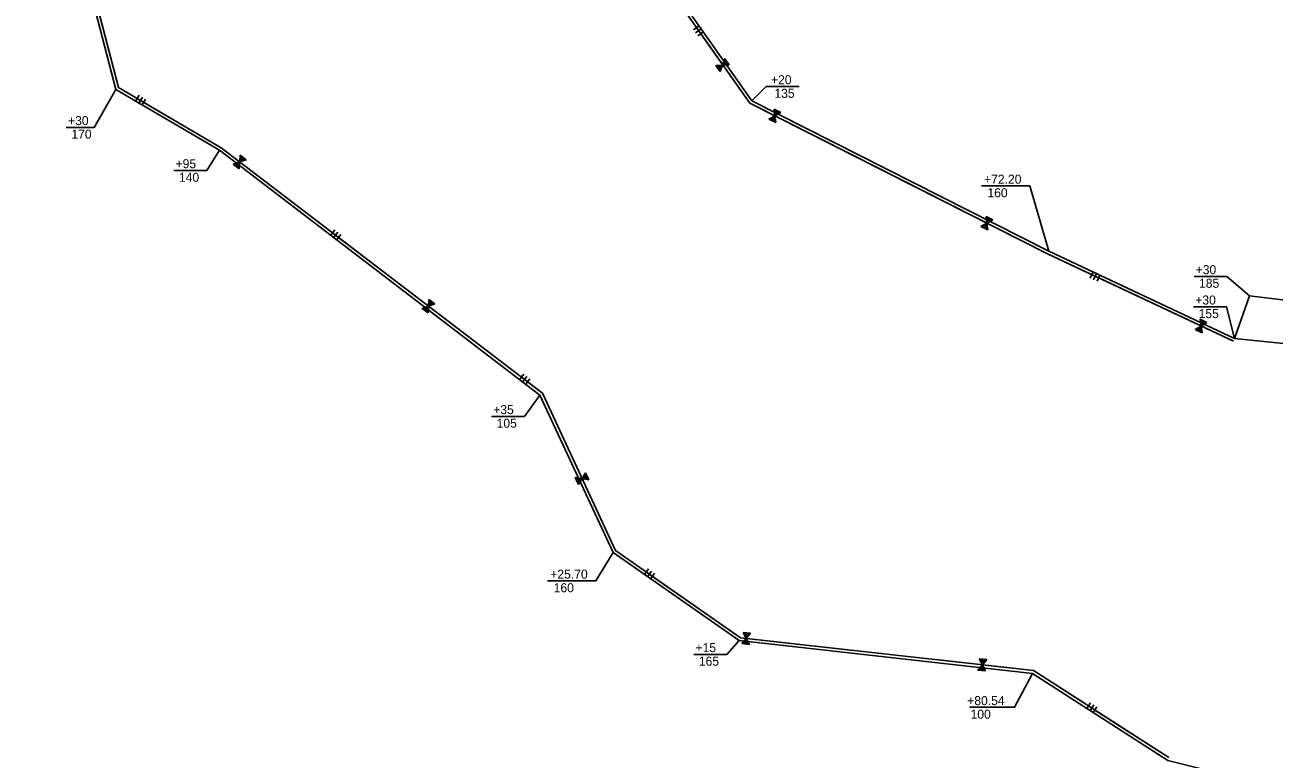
# Model space of a CAD drawing. Extents: x 979729 to 993523, y 1834148 to 1845433.
# Drawn here: x 980605 to 981433, y 1838364 to 1838851 of the extents above; entities that cross this region are included whole.
import ezdxf

# ---------------------------------------------------------------- set-up
doc = ezdxf.new("R2010")
doc.units = 0
for name, color, linetype in [('42', 7, 'Continuous'), ('51', 7, 'Continuous'), ('53', 7, 'Continuous'), ('R_Draft', 7, 'Continuous')]:
    doc.layers.add(name, color=color, linetype=linetype)

msp = doc.modelspace()

# ---------------------------------------------------------------- linework, layer by layer
at = {"layer": '42'}
for p, q in [((980602.52, 1839056.31), (980666.52, 1838809.33)), ((980948.94, 1838992.15), (981085.01, 1838798.93)), ((981051.76, 1838850.49), (981047.67, 1838847.61)), ((981053.2, 1838848.44), (981049.11, 1838845.57)), ((981054.64, 1838846.4), (981050.55, 1838843.52)), ((981062.45, 1838824.02), (981066.96, 1838824.14)), ((981062.53, 1838824.01), (981062.51, 1838823.95)), ((981062.79, 1838824), (981062.68, 1838823.7)), ((981063.07, 1838824.02), (981062.85, 1838823.46)), ((981063.33, 1838824.01), (981063.02, 1838823.21)), ((981063.61, 1838824.04), (981063.2, 1838822.96)), ((981063.89, 1838824.06), (981063.37, 1838822.72)), ((981064.15, 1838824.05), (981063.54, 1838822.47)), ((981064.39, 1838823.98), (981063.78, 1838822.38)), ((981064.68, 1838824.04), (981063.89, 1838821.98)), ((981064.95, 1838824.02), (981064.06, 1838821.74)), ((981065.24, 1838824.08), (981064.24, 1838821.49)), ((981065.49, 1838824.04), (981064.41, 1838821.24)), ((981065.78, 1838824.09), (981064.58, 1838821)), ((981066.04, 1838824.08), (981064.75, 1838820.75)), ((981066.32, 1838824.1), (981064.93, 1838820.51)), ((981066.57, 1838824.06), (981065.1, 1838820.26)), ((981066.86, 1838824.12), (981065.27, 1838820.02)), ((981066.96, 1838824.14), (981065.33, 1838819.93)), ((981068.58, 1838828.34), (981066.96, 1838824.14)), ((981066.96, 1838824.14), (981071.46, 1838824.25)), ((981067.01, 1838824.22), (981071.41, 1838824.33)), ((981067.16, 1838824.48), (981071.23, 1838824.58)), ((981067.21, 1838824.73), (981071.06, 1838824.83)), ((981067.32, 1838824.98), (981070.89, 1838825.07)), ((981067.4, 1838825.23), (981070.71, 1838825.32)), ((981067.55, 1838825.49), (981070.54, 1838825.56)), ((981067.6, 1838825.74), (981070.37, 1838825.81)), ((981067.74, 1838825.99), (981070.2, 1838826.05)), ((981067.82, 1838826.24), (981070.02, 1838826.3)), ((981067.97, 1838826.5), (981069.68, 1838826.54)), ((981067.99, 1838826.75), (981069.68, 1838826.79)), ((981068.07, 1838827), (981069.5, 1838827.04)), ((981068.18, 1838827.25), (981069.33, 1838827.28)), ((981068.3, 1838827.51), (981069.16, 1838827.53)), ((981068.38, 1838827.76), (981068.98, 1838827.77)), ((981068.5, 1838828.01), (981068.81, 1838828.02)), ((981068.57, 1838828.26), (981068.64, 1838828.27)), ((980666.52, 1838809.33), (980734.62, 1838769.4)), ((980680.29, 1838804.15), (980677.76, 1838799.84)), ((980682.45, 1838802.89), (980679.92, 1838798.57)), ((980684.61, 1838801.62), (980682.08, 1838797.31)), ((981085.01, 1838798.93), (981282.34, 1838698.99)), ((981097.77, 1838788.27), (981101.7, 1838790.48)), ((981097.85, 1838788.29), (981097.85, 1838788.22)), ((981098.09, 1838788.4), (981098.12, 1838788.09)), ((981098.32, 1838788.56), (981098.39, 1838787.95)), ((981098.56, 1838788.67), (981098.66, 1838787.82)), ((981098.79, 1838788.82), (981098.93, 1838787.68)), ((981099.02, 1838788.97), (981099.19, 1838787.55)), ((981099.26, 1838789.09), (981099.46, 1838787.41)), ((981099.51, 1838789.14), (981099.71, 1838787.44)), ((981099.74, 1838789.33), (981100, 1838787.14)), ((981099.98, 1838789.44), (981100.27, 1838787)), ((981100.2, 1838789.62), (981100.53, 1838786.87)), ((981100.45, 1838789.7), (981100.8, 1838786.73)), ((981100.68, 1838789.89), (981101.07, 1838786.6)), ((981100.91, 1838790), (981101.34, 1838786.46)), ((981101.15, 1838790.15), (981101.61, 1838786.32)), ((981101.16, 1838794.96), (981101.7, 1838790.48)), ((981101.19, 1838794.88), (981101.24, 1838794.92)), ((981101.24, 1838794.62), (981101.51, 1838794.78)), ((981101.25, 1838794.35), (981101.78, 1838794.64)), ((981101.3, 1838794.09), (981102.05, 1838794.51)), ((981101.32, 1838793.81), (981102.31, 1838794.37)), ((981101.33, 1838793.53), (981102.58, 1838794.24)), ((981101.38, 1838793.27), (981102.85, 1838794.1)), ((981101.39, 1838790.24), (981101.87, 1838786.19)), ((981101.47, 1838792.75), (981103.39, 1838793.83)), ((981101.49, 1838793.04), (981102.97, 1838793.88)), ((981101.51, 1838792.2), (981103.92, 1838793.56)), ((981101.52, 1838792.49), (981103.66, 1838793.69)), ((981101.57, 1838791.66), (981104.46, 1838793.29)), ((981101.58, 1838791.95), (981104.19, 1838793.42)), ((981101.62, 1838791.4), (981104.73, 1838793.15)), ((981101.62, 1838790.42), (981102.14, 1838786.05)), ((981101.64, 1838791.12), (981104.99, 1838793.02)), ((981101.7, 1838790.58), (981105.53, 1838792.74)), ((981101.7, 1838790.48), (981105.62, 1838792.7)), ((981101.7, 1838790.48), (981102.23, 1838786.01)), ((981101.71, 1838790.88), (981105.26, 1838792.88)), ((980734.62, 1838769.4), (980947.56, 1838606.58)), ((980747.27, 1838764.45), (980746.98, 1838759.95)), ((980747.07, 1838761.12), (980750.21, 1838762.2)), ((980747.11, 1838761.67), (980749.73, 1838762.56)), ((980747.14, 1838761.41), (980749.97, 1838762.38)), ((980747.17, 1838762.21), (980749.25, 1838762.93)), ((980747.17, 1838761.95), (980749.49, 1838762.75)), ((980747.18, 1838763.01), (980748.54, 1838763.48)), ((980747.18, 1838762.75), (980748.78, 1838763.29)), ((980747.21, 1838763.29), (980748.3, 1838763.66)), ((980747.24, 1838762.5), (980748.86, 1838763.06)), ((980747.25, 1838763.83), (980747.82, 1838764.02)), ((980747.25, 1838763.56), (980748.06, 1838763.84)), ((980747.28, 1838764.37), (980747.34, 1838764.39)), ((980747.28, 1838764.1), (980747.58, 1838764.21)), ((980742.71, 1838758.49), (980746.98, 1838759.95)), ((980742.79, 1838758.5), (980742.79, 1838758.43)), ((980743.05, 1838758.56), (980743.03, 1838758.25)), ((980743.3, 1838758.67), (980743.27, 1838758.07)), ((980743.56, 1838758.74), (980743.5, 1838757.88)), ((980743.82, 1838758.85), (980743.74, 1838757.7)), ((980744.07, 1838758.95), (980743.98, 1838757.52)), ((980744.33, 1838759.02), (980744.22, 1838757.34)), ((980744.58, 1838759.02), (980744.47, 1838757.32)), ((980744.84, 1838759.17), (980744.7, 1838756.97)), ((980745.1, 1838759.24), (980744.94, 1838756.79)), ((980745.35, 1838759.37), (980745.18, 1838756.61)), ((980745.61, 1838759.41), (980745.41, 1838756.42)), ((980745.87, 1838759.55), (980745.65, 1838756.24)), ((980746.12, 1838759.61), (980745.89, 1838756.06)), ((980746.38, 1838759.72), (980746.13, 1838755.88)), ((980746.63, 1838759.76), (980746.37, 1838755.69)), ((980746.89, 1838759.9), (980746.61, 1838755.51)), ((980746.98, 1838759.95), (980746.69, 1838755.45)), ((980746.98, 1838759.95), (980751.24, 1838761.41)), ((980747, 1838760.04), (980751.16, 1838761.47)), ((980747.04, 1838760.58), (980750.68, 1838761.83)), ((980747.07, 1838760.33), (980750.92, 1838761.65)), ((980747.08, 1838760.86), (980750.45, 1838762.02)), ((981241.67, 1838723.8), (981242.2, 1838719.32)), ((981241.69, 1838723.72), (981241.75, 1838723.75)), ((981241.74, 1838723.46), (981242.02, 1838723.62)), ((981241.76, 1838723.18), (981242.29, 1838723.48)), ((981241.81, 1838722.93), (981242.55, 1838723.35)), ((981241.82, 1838722.65), (981242.82, 1838723.21)), ((981241.84, 1838722.37), (981243.09, 1838723.08)), ((981241.89, 1838722.11), (981243.36, 1838722.94)), ((981241.98, 1838721.58), (981243.89, 1838722.67)), ((981241.99, 1838721.88), (981243.48, 1838722.72)), ((981242.02, 1838721.03), (981244.43, 1838722.4)), ((981242.03, 1838721.33), (981244.16, 1838722.53)), ((981242.08, 1838720.5), (981244.97, 1838722.12)), ((981242.09, 1838720.79), (981244.7, 1838722.26)), ((981242.13, 1838720.24), (981245.23, 1838721.99)), ((981242.15, 1838719.96), (981245.5, 1838721.85)), ((981242.2, 1838719.32), (981246.13, 1838721.54)), ((981242.21, 1838719.42), (981246.04, 1838721.58)), ((981242.22, 1838719.71), (981245.77, 1838721.72)), ((980810.06, 1838714.86), (980807.03, 1838710.89)), ((980812.05, 1838713.34), (980809.01, 1838709.37)), ((981238.28, 1838717.11), (981242.2, 1838719.32)), ((981238.35, 1838717.13), (981238.36, 1838717.06)), ((981238.59, 1838717.24), (981238.63, 1838716.93)), ((981238.82, 1838717.39), (981238.9, 1838716.79)), ((981239.06, 1838717.51), (981239.17, 1838716.66)), ((981239.3, 1838717.66), (981239.43, 1838716.52)), ((981239.53, 1838717.81), (981239.7, 1838716.38)), ((981239.77, 1838717.93), (981239.97, 1838716.25)), ((981240.01, 1838717.97), (981240.22, 1838716.28)), ((981240.24, 1838718.16), (981240.51, 1838715.98)), ((981240.48, 1838718.28), (981240.77, 1838715.84)), ((981240.71, 1838718.46), (981241.04, 1838715.71)), ((981240.95, 1838718.54), (981241.31, 1838715.57)), ((981241.18, 1838718.72), (981241.58, 1838715.43)), ((981241.42, 1838718.84), (981241.85, 1838715.3)), ((981241.66, 1838718.99), (981242.11, 1838715.16)), ((981241.9, 1838719.08), (981242.38, 1838715.03)), ((981242.13, 1838719.26), (981242.65, 1838714.89)), ((981242.2, 1838719.32), (981242.74, 1838714.85)), ((980814.03, 1838711.82), (980811, 1838707.85)), ((981282.39, 1838698.97), (981405.75, 1838640.98)), ((981312.82, 1838687.43), (981310.7, 1838682.9)), ((981315.09, 1838686.36), (981312.96, 1838681.84)), ((981317.35, 1838685.3), (981315.22, 1838680.77)), ((980867.83, 1838662.82), (980872.1, 1838664.28)), ((980867.91, 1838662.83), (980867.91, 1838662.76)), ((980868.17, 1838662.9), (980868.14, 1838662.58)), ((980868.42, 1838663.01), (980868.38, 1838662.4)), ((980868.68, 1838663.07), (980868.62, 1838662.22)), ((980868.93, 1838663.18), (980868.86, 1838662.03)), ((980869.19, 1838663.29), (980869.1, 1838661.85)), ((980869.45, 1838663.36), (980869.34, 1838661.67)), ((980869.7, 1838663.36), (980869.59, 1838661.65)), ((980869.96, 1838663.5), (980869.82, 1838661.3)), ((980870.21, 1838663.57), (980870.05, 1838661.12)), ((980870.47, 1838663.71), (980870.29, 1838660.94)), ((980870.73, 1838663.75), (980870.53, 1838660.76)), ((980870.98, 1838663.88), (980870.77, 1838660.57)), ((980871.24, 1838663.95), (980871.01, 1838660.39)), ((980871.5, 1838664.06), (980871.25, 1838660.21)), ((980871.75, 1838664.1), (980871.49, 1838660.03)), ((980872.01, 1838664.23), (980871.72, 1838659.85)), ((980872.1, 1838664.28), (980871.8, 1838659.78)), ((980872.39, 1838668.78), (980872.1, 1838664.28)), ((980872.1, 1838664.28), (980876.36, 1838665.74)), ((980872.12, 1838664.38), (980876.28, 1838665.8)), ((980872.16, 1838664.92), (980875.8, 1838666.17)), ((980872.18, 1838664.66), (980876.04, 1838665.99)), ((980872.19, 1838665.46), (980875.33, 1838666.53)), ((980872.19, 1838665.2), (980875.56, 1838666.35)), ((980872.23, 1838666), (980874.85, 1838666.9)), ((980872.25, 1838665.74), (980875.09, 1838666.71)), ((980872.29, 1838667.34), (980873.65, 1838667.81)), ((980872.29, 1838666.55), (980874.37, 1838667.26)), ((980872.29, 1838666.29), (980874.61, 1838667.08)), ((980872.3, 1838667.08), (980873.89, 1838667.63)), ((980872.33, 1838667.62), (980873.42, 1838667.99)), ((980872.36, 1838668.16), (980872.94, 1838668.36)), ((980872.36, 1838666.84), (980873.97, 1838667.39)), ((980872.37, 1838667.9), (980873.18, 1838668.18)), ((980872.4, 1838668.7), (980872.46, 1838668.72)), ((980872.4, 1838668.44), (980872.7, 1838668.54)), ((981383.49, 1838655.59), (981384.16, 1838651.13)), ((981383.52, 1838655.52), (981383.58, 1838655.55)), ((981383.58, 1838655.26), (981383.85, 1838655.42)), ((981383.6, 1838654.98), (981384.12, 1838655.29)), ((981383.66, 1838654.72), (981384.39, 1838655.17)), ((981383.68, 1838654.45), (981384.67, 1838655.04)), ((981383.71, 1838654.17), (981384.94, 1838654.91)), ((981383.76, 1838653.91), (981385.21, 1838654.78)), ((981383.87, 1838653.39), (981385.75, 1838654.53)), ((981383.88, 1838653.69), (981385.34, 1838654.57)), ((981380.3, 1838648.8), (981384.16, 1838651.13)), ((981380.38, 1838648.83), (981380.39, 1838648.76)), ((981380.61, 1838648.95), (981380.66, 1838648.63)), ((981380.84, 1838649.11), (981380.93, 1838648.51)), ((981381.08, 1838649.23), (981381.2, 1838648.38)), ((981381.31, 1838649.39), (981381.48, 1838648.25)), ((981381.53, 1838649.54), (981381.75, 1838648.12)), ((981381.77, 1838649.67), (981382.02, 1838648)), ((981382.01, 1838649.72), (981382.27, 1838648.03)), ((981382.24, 1838649.92), (981382.56, 1838647.74)), ((981382.47, 1838650.04), (981382.84, 1838647.61)), ((981382.7, 1838650.23), (981383.11, 1838647.48)), ((981382.94, 1838650.32), (981383.38, 1838647.36)), ((981383.16, 1838650.51), (981383.65, 1838647.23)), ((981383.39, 1838650.63), (981383.92, 1838647.1)), ((981383.62, 1838650.78), (981384.19, 1838646.97)), ((981383.86, 1838650.88), (981384.47, 1838646.85)), ((981383.92, 1838652.84), (981386.3, 1838654.27)), ((981383.93, 1838653.13), (981386.03, 1838654.4)), ((981384.01, 1838652.6), (981386.57, 1838654.14)), ((981384.01, 1838652.3), (981386.84, 1838654.02)), ((981384.06, 1838652.05), (981387.11, 1838653.89)), ((981384.09, 1838651.77), (981387.38, 1838653.76)), ((981384.09, 1838651.07), (981384.74, 1838646.72)), ((981384.16, 1838651.13), (981388.02, 1838653.46)), ((981384.16, 1838651.13), (981384.83, 1838646.67)), ((981384.17, 1838651.53), (981387.66, 1838653.63)), ((981384.17, 1838651.23), (981387.93, 1838653.51)), ((980935.18, 1838619.19), (980932.14, 1838615.22)), ((980937.17, 1838617.68), (980934.13, 1838613.7)), ((980939.15, 1838616.16), (980936.11, 1838612.19)), ((980947.56, 1838606.58), (980995.97, 1838502.17)), ((980969.4, 1838550.57), (980973.85, 1838549.88)), ((980969.47, 1838550.54), (980969.44, 1838550.48)), ((980969.73, 1838550.48), (980969.56, 1838550.21)), ((980970.01, 1838550.46), (980969.69, 1838549.94)), ((980970.26, 1838550.4), (980969.82, 1838549.67)), ((980970.54, 1838550.37), (980969.94, 1838549.39)), ((980970.82, 1838550.35), (980970.07, 1838549.12)), ((980971.08, 1838550.29), (980970.2, 1838548.85)), ((980971.3, 1838550.18), (980970.41, 1838548.72)), ((980971.6, 1838550.18), (980970.45, 1838548.3)), ((980971.85, 1838550.12), (980970.58, 1838548.03)), ((980972.15, 1838550.12), (980970.7, 1838547.76)), ((980972.39, 1838550.04), (980970.83, 1838547.48)), ((980972.68, 1838550.04), (980970.95, 1838547.21)), ((980972.94, 1838549.98), (980971.08, 1838546.94)), ((980973.22, 1838549.96), (980971.21, 1838546.67)), ((980973.46, 1838549.87), (980971.33, 1838546.39)), ((980973.75, 1838549.87), (980971.46, 1838546.12)), ((980973.85, 1838549.88), (980971.5, 1838546.03)), ((980976.2, 1838553.72), (980973.85, 1838549.88)), ((980973.85, 1838549.88), (980978.31, 1838549.19)), ((980973.92, 1838549.95), (980978.26, 1838549.28)), ((980974.11, 1838550.17), (980978.14, 1838549.55)), ((980974.2, 1838550.41), (980978.01, 1838549.82)), ((980974.36, 1838550.64), (980977.89, 1838550.09)), ((980974.48, 1838550.87), (980977.76, 1838550.37)), ((980974.67, 1838551.1), (980977.63, 1838550.64)), ((980974.77, 1838551.34), (980977.51, 1838550.91)), ((980974.96, 1838551.56), (980977.38, 1838551.18)), ((980975.08, 1838551.79), (980977.25, 1838551.46)), ((980975.27, 1838552.02), (980976.96, 1838551.76)), ((980975.33, 1838552.26), (980977, 1838552)), ((980975.45, 1838552.5), (980976.87, 1838552.27)), ((980975.61, 1838552.72), (980976.75, 1838552.55)), ((980975.77, 1838552.95), (980976.62, 1838552.82)), ((980975.89, 1838553.19), (980976.49, 1838553.09)), ((980976.06, 1838553.41), (980976.37, 1838553.37)), ((980976.18, 1838553.65), (980976.24, 1838553.64)), ((980995.97, 1838502.17), (981078.79, 1838444.35)), ((981017.83, 1838489.96), (981014.97, 1838485.86)), ((981019.88, 1838488.53), (981017.02, 1838484.43)), ((981021.93, 1838487.1), (981019.07, 1838483)), ((981080.61, 1838447.92), (981082.68, 1838443.92)), ((981080.66, 1838447.86), (981080.7, 1838447.91)), ((981080.8, 1838447.64), (981081, 1838447.88)), ((981080.91, 1838447.38), (981081.3, 1838447.85)), ((981081.05, 1838447.16), (981081.6, 1838447.81)), ((981081.16, 1838446.9), (981081.9, 1838447.78)), ((981081.27, 1838446.65), (981082.2, 1838447.75)), ((981081.41, 1838446.42), (981082.5, 1838447.71)), ((981081.59, 1838446.25), (981082.69, 1838447.55)), ((981081.67, 1838445.96), (981083.09, 1838447.65)), ((981081.81, 1838445.74), (981083.39, 1838447.61)), ((981081.9, 1838445.46), (981083.69, 1838447.58)), ((981082.06, 1838445.26), (981083.99, 1838447.55)), ((981082.15, 1838444.98), (981084.29, 1838447.51)), ((981082.29, 1838444.75), (981084.59, 1838447.48)), ((981082.4, 1838444.5), (981084.88, 1838447.45)), ((981082.56, 1838444.29), (981085.18, 1838447.41)), ((981082.65, 1838444.02), (981085.48, 1838447.38)), ((981082.68, 1838443.92), (981085.58, 1838447.37)), ((981078.79, 1838444.35), (981273.12, 1838422.62)), ((981079.78, 1838440.47), (981082.68, 1838443.92)), ((981079.84, 1838440.52), (981079.87, 1838440.46)), ((981080.02, 1838440.71), (981080.17, 1838440.43)), ((981080.19, 1838440.93), (981080.47, 1838440.39)), ((981080.37, 1838441.12), (981080.77, 1838440.36)), ((981080.54, 1838441.35), (981081.06, 1838440.33)), ((981080.7, 1838441.57), (981081.36, 1838440.29)), ((981080.89, 1838441.76), (981081.66, 1838440.26)), ((981081.1, 1838441.89), (981081.88, 1838440.37)), ((981081.25, 1838442.15), (981082.26, 1838440.19)), ((981081.43, 1838442.34), (981082.56, 1838440.16)), ((981081.58, 1838442.59), (981082.86, 1838440.13)), ((981081.78, 1838442.75), (981083.16, 1838440.09)), ((981081.93, 1838443), (981083.45, 1838440.06)), ((981082.12, 1838443.19), (981083.75, 1838440.03)), ((981082.28, 1838443.42), (981084.05, 1838439.99)), ((981082.48, 1838443.58), (981084.35, 1838439.96)), ((981082.63, 1838443.83), (981084.65, 1838439.93)), ((981082.68, 1838443.92), (981084.75, 1838439.91)), ((981236.3, 1838422.96), (981239.2, 1838426.41)), ((981236.36, 1838423.01), (981236.39, 1838422.95)), ((981236.55, 1838423.2), (981236.69, 1838422.92)), ((981236.71, 1838423.42), (981236.99, 1838422.88)), ((981236.9, 1838423.61), (981237.29, 1838422.85)), ((981237.06, 1838423.84), (981237.59, 1838422.82)), ((981237.13, 1838430.42), (981239.2, 1838426.41)), ((981237.19, 1838430.36), (981237.23, 1838430.4)), ((981237.23, 1838424.06), (981237.89, 1838422.78)), ((981237.32, 1838430.13), (981237.53, 1838430.37)), ((981237.41, 1838424.25), (981238.19, 1838422.75)), ((981237.43, 1838429.87), (981237.82, 1838430.34)), ((981237.57, 1838429.65), (981238.12, 1838430.3)), ((981237.62, 1838424.38), (981238.41, 1838422.87)), ((981237.68, 1838429.39), (981238.42, 1838430.27)), ((981237.77, 1838424.64), (981238.78, 1838422.68)), ((981237.79, 1838429.14), (981238.72, 1838430.24)), ((981237.93, 1838428.91), (981239.02, 1838430.2)), ((981237.96, 1838424.83), (981239.08, 1838422.65)), ((981238.11, 1838428.74), (981239.21, 1838430.04)), ((981238.11, 1838425.08), (981239.38, 1838422.62)), ((981238.2, 1838428.45), (981239.62, 1838430.14)), ((981238.31, 1838425.24), (981239.68, 1838422.58)), ((981238.34, 1838428.23), (981239.92, 1838430.1)), ((981238.43, 1838427.95), (981240.21, 1838430.07)), ((981238.46, 1838425.49), (981239.98, 1838422.55)), ((981238.58, 1838427.75), (981240.51, 1838430.04)), ((981238.64, 1838425.68), (981240.28, 1838422.52)), ((981238.68, 1838427.47), (981240.81, 1838430)), ((981238.81, 1838427.24), (981241.11, 1838429.97)), ((981238.81, 1838425.91), (981240.57, 1838422.48)), ((981238.93, 1838426.99), (981241.41, 1838429.94)), ((981239, 1838426.07), (981240.87, 1838422.45)), ((981239.08, 1838426.78), (981241.71, 1838429.9)), ((981239.15, 1838426.32), (981241.17, 1838422.42)), ((981239.17, 1838426.51), (981242, 1838429.87)), ((981239.2, 1838426.41), (981242.1, 1838429.86)), ((981239.2, 1838426.41), (981241.27, 1838422.41)), ((981273.12, 1838422.62), (981362.71, 1838364.91)), ((981310.94, 1838401.23), (981308.23, 1838397.03)), ((981313.04, 1838399.88), (981310.33, 1838395.68)), ((981315.14, 1838398.53), (981312.43, 1838394.32))]:
    msp.add_line(p, q, dxfattribs=at)
for points in [[(980631.91, 1838942.92), (980666.52, 1838809.33), (980676.87, 1838803.26)], [(981052.6, 1838844.96), (981085.01, 1838798.93)], [(981062.45, 1838824.02), (981065.33, 1838819.93)], [(981068.58, 1838828.34), (981071.46, 1838824.25)], [(980683.34, 1838799.47), (980734.62, 1838769.4), (980806.56, 1838714.39)], [(981085.01, 1838798.93), (981151.91, 1838765.05)], [(981097.77, 1838788.27), (981102.23, 1838786.01)], [(981101.16, 1838794.96), (981105.62, 1838792.7)], [(980747.27, 1838764.45), (980751.24, 1838761.41)], [(981151.91, 1838765.05), (981282.34, 1838698.99), (981282.39, 1838698.97), (981309.5, 1838686.23)], [(980742.71, 1838758.49), (980746.69, 1838755.45)], [(981241.67, 1838723.8), (981246.13, 1838721.54)], [(981238.28, 1838717.11), (981242.74, 1838714.85)], [(980812.52, 1838709.84), (980931.67, 1838618.73)], [(981316.29, 1838683.04), (981405.75, 1838640.98)], [(980867.83, 1838662.82), (980871.8, 1838659.78)], [(980872.39, 1838668.78), (980876.36, 1838665.74)], [(981383.49, 1838655.59), (981388.02, 1838653.46)], [(981380.3, 1838648.8), (981384.83, 1838646.67)], [(980937.63, 1838614.17), (980947.56, 1838606.58), (980995.97, 1838502.17), (981014.35, 1838489.34)], [(980969.4, 1838550.57), (980971.5, 1838546.03)], [(980976.2, 1838553.72), (980978.31, 1838549.19)], [(981020.5, 1838485.05), (981078.79, 1838444.35), (981151.82, 1838436.18)], [(981080.61, 1838447.92), (981085.58, 1838447.37)], [(981079.78, 1838440.47), (981084.75, 1838439.91)], [(981210.23, 1838429.65), (981273.12, 1838422.62), (981307.48, 1838400.49)], [(981236.3, 1838422.96), (981241.27, 1838422.41)], [(981237.13, 1838430.42), (981242.1, 1838429.86)], [(981313.79, 1838396.42), (981362.71, 1838364.91)]]:
    msp.add_lwpolyline(points, dxfattribs=at)
at = {"layer": '51'}
for points in [[(981283.24, 1838700.78), (981086.36, 1838800.49), (980950.42, 1838993.53), (980807.07, 1839110.88), (980848.67, 1839224.86), (980797.29, 1839399.75), (980720.77, 1839546.09), (980670.44, 1839600), (980680.38, 1839785.81), (980716.72, 1839906.34), (980844, 1840139.1), (980902.98, 1840283.23), (980949.95, 1840308.02)], [(980994.38, 1838500.84), (980945.96, 1838605.29), (980733.5, 1838767.74), (980664.8, 1838808.02), (980600.77, 1839055.1), (980508.89, 1839119.18), (980481.43, 1839200.1), (980412.37, 1839340.62)], [(981283.24, 1838700.78), (981406.41, 1838642.88), (981663.56, 1838616.49), (982183.3, 1838422.69)], [(981272.43, 1838420.68), (981078.07, 1838442.42), (980994.38, 1838500.84)], [(981272.43, 1838420.68), (981362.11, 1838362.92), (981464.16, 1838337.27), (981584.78, 1838227.65)]]:
    msp.add_lwpolyline(points, dxfattribs=at)
at = {"layer": '53'}
msp.add_lwpolyline([(981406.41, 1838642.88), (981416.24, 1838671.23), (981441.63, 1838668.06), (981445.84, 1838638.84)], dxfattribs=at)
at = {"layer": 'R_Draft'}
for p, q in [((981101.96, 1838809.97), (981117.76, 1838809.97)), ((980631.96, 1838782.89), (980644.57, 1838782.89)), ((980703.37, 1838754.26), (980719.17, 1838754.26)), ((981238.56, 1838744.01), (981264.6, 1838744.01)), ((981379.5, 1838683.99), (981395.3, 1838683.99)), ((981379.22, 1838663.86), (981395.02, 1838663.86)), ((980913.92, 1838591.17), (980929.72, 1838591.17)), ((980951.06, 1838482.02), (980977.1, 1838482.02)), ((981047.99, 1838433.3), (981063.79, 1838433.3)), ((981230.8, 1838398.28), (981254.58, 1838398.28))]:
    msp.add_line(p, q, dxfattribs=at)
for points in [[(980664.8, 1838808.02), (980650.57, 1838782.89), (980644.57, 1838782.89)], [(981086.36, 1838800.49), (981095.96, 1838809.97), (981101.96, 1838809.97)], [(980733.5, 1838767.74), (980725.17, 1838754.26), (980719.17, 1838754.26)], [(981283.24, 1838700.78), (981270.6, 1838744.01), (981264.6, 1838744.01)], [(981416.24, 1838671.23), (981401.3, 1838683.99), (981395.3, 1838683.99)], [(981406.41, 1838642.88), (981401.02, 1838663.86), (981395.02, 1838663.86)], [(980945.96, 1838605.29), (980935.72, 1838591.17), (980929.72, 1838591.17)], [(980994.38, 1838500.84), (980983.1, 1838482.02), (980977.1, 1838482.02)], [(981078.07, 1838442.42), (981069.79, 1838433.3), (981063.79, 1838433.3)], [(981272.43, 1838420.68), (981260.58, 1838398.28), (981254.58, 1838398.28)]]:
    msp.add_lwpolyline(points, dxfattribs=at)

# ---------------------------------------------------------------- texts
for s, p in [('+20', (981099.13, 1838811.47)), (' 135', (981099.13, 1838802.47)), ('+30', (980633.19, 1838784.39)), (' 170', (980633.19, 1838775.39)), ('+95', (980704.45, 1838755.76)), (' 140', (980704.45, 1838746.76)), ('+72.20', (981240.33, 1838745.51)), (' 160', (981240.33, 1838736.51)), ('+30', (981380.58, 1838685.49)), (' 185', (981380.58, 1838676.49)), ('+30', (981380.31, 1838665.36)), (' 155', (981380.31, 1838656.36)), ('+35', (980915.01, 1838592.67)), (' 105', (980915.01, 1838583.67)), ('+25.70', (980952.83, 1838483.52)), (' 160', (980952.83, 1838474.52)), ('+15', (981049.07, 1838434.8)), (' 165', (981049.07, 1838425.8)), ('+80.54', (981229.16, 1838399.65)), (' 100', (981229.16, 1838390.65))]:
    msp.add_text(s, height=6, rotation=360, dxfattribs=at).set_placement(p)

doc.saveas('drawing.dxf')
